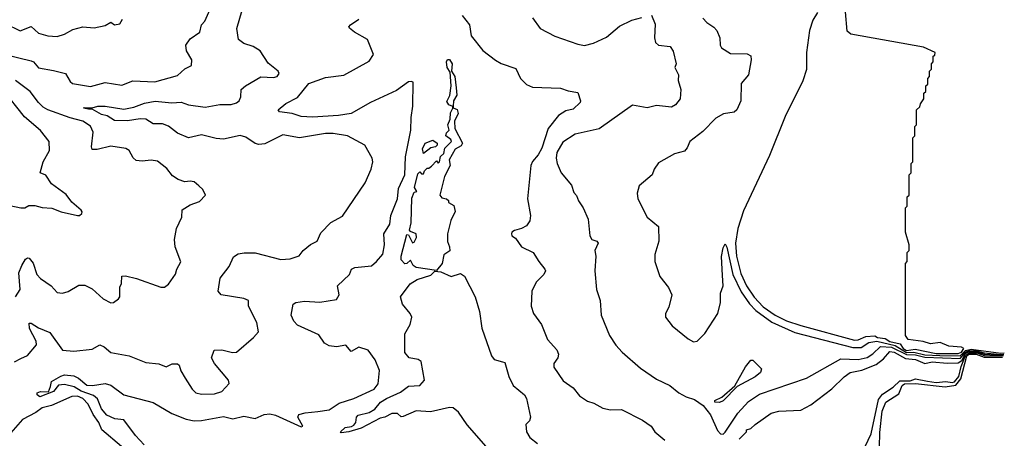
# Model space of a CAD drawing. Extents: x 1245432 to 1420865, y 606325 to 671314.
# Tile 340 of 382: x 1411553 to 1416874, y 618550 to 620813. Entities that reach past the tile are written whole.
import ezdxf

# ---------------------------------------------------------------- set-up
doc = ezdxf.new("R2010")
doc.units = 0

msp = doc.modelspace()

# ---------------------------------------------------------------- linework, layer by layer
at = {"layer": '0CON20XD'}
for points in [[(1411475, 620623.8), (1411615, 620591.1), (1411627.1, 620585), (1411655, 620552.7), (1411735, 620538.4), (1411801.2, 620521.2), (1411825, 620478.5), (1411838.1, 620468.1), (1411935, 620451.5), (1412015, 620472.9), (1412105, 620458.8), (1412165, 620481.8), (1412283.7, 620476.4), (1412405, 620511.9), (1412445, 620547.5), (1412481.2, 620565), (1412482.9, 620595), (1412454, 620645), (1412450, 620675), (1412475, 620708.8), (1412526, 620745), (1412535.5, 620784.4), (1412554.3, 620805.7), (1412598.6, 620905)], [(1413420.7, 619930.7), (1413452.9, 620005), (1413461.9, 620045), (1413458.6, 620065), (1413418.8, 620135), (1413325.3, 620185.3), (1413247.7, 620197.7), (1413205, 620198.2), (1413065.9, 620174.1), (1412975, 620190.4), (1412878.3, 620141.7), (1412845, 620138.5), (1412825, 620143.6), (1412775, 620178.2), (1412745, 620186.8), (1412655, 620167.3), (1412615, 620171.1), (1412535, 620190.9), (1412465, 620173.5), (1412405, 620200), (1412357.8, 620237.8), (1412325, 620249.4), (1412275, 620249.2), (1412235, 620274.7), (1412203.4, 620276.6), (1412135, 620266.2), (1412065, 620268.1), (1412025, 620293.1), (1411995, 620300.5), (1411945, 620330), (1411925, 620328.8), (1411897.5, 620335), (1411901.2, 620338.8), (1411945, 620336.2), (1411975, 620345.7), (1412015, 620345.7), (1412115, 620328.3), (1412170.3, 620339.7), (1412228, 620361.9), (1412285, 620371.6), (1412375, 620364.2), (1412425, 620367.5), (1412465, 620352.2), (1412555, 620339.4), (1412635, 620353.6), (1412695, 620353.8), (1412725, 620364.1), (1412738.2, 620375), (1412748.6, 620395), (1412750, 620435), (1412773.8, 620455), (1412856.5, 620503.5), (1412925, 620500.9), (1412945, 620505.6), (1412955, 620522.5), (1412950, 620535), (1412895, 620577.5), (1412852.5, 620645), (1412815, 620667.5), (1412763.8, 620685), (1412735.8, 620705), (1412725.7, 620765), (1412756.2, 620863.8)], [(1413945, 620836), (1413984.3, 620785), (1413992.2, 620725), (1414056.3, 620646.4), (1414125, 620593.6), (1414155, 620576.5), (1414235, 620548.8), (1414258.8, 620495), (1414291.7, 620461.7), (1414325, 620448), (1414475, 620441.9), (1414517.9, 620427.9), (1414569.4, 620419.4), (1414584.3, 620375), (1414582.5, 620365), (1414545, 620330), (1414505, 620320.4), (1414465.7, 620294.3), (1414408.2, 620225), (1414375, 620118.5), (1414355, 620082.7), (1414325, 620046.9), (1414316, 620025), (1414297.8, 619845), (1414314.2, 619755), (1414310.6, 619725), (1414291.7, 619698.3), (1414265, 619683.8), (1414226.4, 619673.6), (1414212.5, 619665), (1414210, 619655), (1414212.5, 619645), (1414231.7, 619631.7), (1414264.4, 619584.4), (1414328.6, 619555), (1414358, 619505), (1414391.2, 619465), (1414393.8, 619455), (1414386.2, 619435), (1414345, 619393.3), (1414321.2, 619345), (1414317.5, 619265), (1414330, 619225), (1414373.1, 619165), (1414406.2, 619085), (1414455, 619027.5), (1414464, 619005), (1414460.8, 618985), (1414439.2, 618955), (1414439.2, 618935), (1414490.7, 618860.7), (1414545, 618822.5), (1414578.9, 618778.9), (1414620.9, 618750.9), (1414655, 618740), (1414705, 618712.5), (1414746.4, 618703.6), (1414805, 618705.5), (1414918.6, 618648.6), (1414965, 618616.2), (1414985.5, 618585.5), (1415039.8, 618539.8)], [(1414325, 620823.3), (1414365, 620764.4), (1414445, 620724.4), (1414569.7, 620679.7), (1414605, 620673.1), (1414653.4, 620686.6), (1414725, 620718.9), (1414795, 620777.9), (1414860.5, 620809.5), (1414915, 620824.2)], [(1414968.2, 620838.2), (1414987.9, 620787.9), (1414982.8, 620715), (1414988.8, 620688.8), (1415005, 620675.6), (1415067.7, 620667.7), (1415085, 620642.5), (1415100, 620575), (1415094.2, 620554.2), (1415114.2, 620515), (1415110.8, 620485), (1415125.8, 620435), (1415122.5, 620385), (1415097.9, 620352.1), (1415075, 620340), (1414995, 620349.4), (1414944.5, 620335.6), (1414865, 620350.8), (1414685, 620222.1), (1414555, 620194.5), (1414488.7, 620151.3), (1414455.4, 620095), (1414452.2, 620065), (1414457.5, 620035), (1414479.2, 619985), (1414535, 619918.8), (1414548.1, 619878.1), (1414562.2, 619862.2), (1414573.6, 619833.6)], [(1415245, 620822), (1415266.9, 620796.9), (1415305, 620773.1), (1415320, 620755), (1415336.4, 620715), (1415338.1, 620675), (1415345, 620660.8), (1415395, 620630.6), (1415485, 620628.5), (1415505, 620616.9), (1415506.5, 620595), (1415490.9, 620515), (1415452.2, 620467.8), (1415449.4, 620375), (1415428.9, 620325), (1415415, 620313.4), (1415355.7, 620304.3), (1415315, 620281.2), (1415245, 620208.6), (1415174, 620155), (1415159.4, 620120.6), (1415145, 620102.5), (1415092.1, 620087.9), (1415005, 620038.8), (1414982, 620005), (1414971.2, 619975), (1414901.2, 619915), (1414890, 619875), (1414894.4, 619845), (1414944.2, 619745), (1415005.8, 619695), (1415007.1, 619615), (1414985.7, 619544.3), (1414985.7, 619505.7), (1415012, 619425), (1415060, 619365), (1415077.5, 619325), (1415060.9, 619259.1), (1415043.1, 619225), (1415043.1, 619205), (1415078.8, 619158.8), (1415165, 619088), (1415195, 619072), (1415215, 619075.8), (1415255, 619116.5), (1415325.5, 619225), (1415340, 619285), (1415340.8, 619335), (1415354.2, 619375), (1415350.7, 619429.3), (1415346.6, 619533.4), (1415355, 619580), (1415365, 619601.2), (1415375, 619582.5), (1415406.8, 619435), (1415451.6, 619341.6), (1415497.3, 619277.3), (1415531.2, 619241.2), (1415617.4, 619177.4), (1415741.2, 619121.2), (1416055, 619040.1), (1416099.7, 619040.3), (1416142.7, 619067.3), (1416185, 619075.6), (1416285, 619051.2), (1416345, 619014.2), (1416385, 619015.5), (1416445, 619002.1), (1416525, 618997.7), (1416635, 618995.5), (1416665.2, 619024.8), (1416695, 619031.1), (1416855, 619010.6), (1416874.1, 619011.4)], [(1415865, 620852.5), (1415838.9, 620811.1), (1415822.2, 620755), (1415804.3, 620635), (1415804.3, 620544.3), (1415785, 620482.2), (1415690.4, 620289.6), (1415605, 620078.2), (1415465, 619780.5), (1415433.4, 619685), (1415422, 619605), (1415426.3, 619533.7), (1415450.1, 619440.1), (1415480, 619375), (1415522.6, 619312.6), (1415571.2, 619261.2), (1415635, 619215.4), (1415697.4, 619185), (1415775, 619159.9), (1416065, 619081.4), (1416085, 619081.6), (1416125, 619100.7), (1416175, 619103.2), (1416189.2, 619095), (1416229.7, 619089.7), (1416255, 619073.5), (1416311.6, 619061.6), (1416328, 619035), (1416345, 619025.4), (1416392.4, 619032.4), (1416505, 619007.6), (1416625, 619009.1), (1416642.7, 619015), (1416655.7, 619035), (1416643.4, 619043.4), (1416575, 619047.8), (1416527.3, 619067.3), (1416475, 619061.5), (1416435, 619074.2), (1416354.4, 619084.4), (1416340, 619105), (1416340, 619495), (1416350, 619505), (1416350, 619555), (1416360, 619565), (1416360, 619595), (1416340, 619665), (1416340, 619795), (1416350, 619805), (1416350, 619855), (1416360, 619865), (1416360, 619975), (1416370, 619985), (1416370, 620035), (1416380, 620045), (1416380, 620175), (1416390, 620185), (1416390, 620235), (1416400, 620245), (1416400, 620325), (1416418.3, 620341.7), (1416421.7, 620358.3), (1416440, 620385), (1416440, 620415), (1416450, 620425), (1416450, 620455), (1416460, 620465), (1416460, 620495), (1416470, 620505), (1416470, 620535), (1416480, 620545), (1416480, 620575), (1416490, 620585), (1416490, 620615), (1416498.3, 620621.7), (1416500, 620635), (1416437.5, 620665), (1416045, 620734.6), (1416025, 620751.5), (1416016.2, 620856.2)], [(1411475, 620791.8), (1411555, 620752.5), (1411615, 620776.9), (1411655, 620740.9), (1411705, 620725.6), (1411755, 620722.5), (1411795, 620734), (1411840.3, 620759.7), (1411895, 620774), (1411955, 620768.8), (1412015, 620781.2), (1412045, 620800), (1412065.6, 620785.6), (1412095, 620790.6), (1412109.1, 620815)], [(1413025.2, 620305.2), (1412957.5, 620315), (1412950, 620325), (1412990.6, 620359.4), (1413055, 620392), (1413115, 620467.5), (1413205, 620500.8), (1413305, 620513.1), (1413441.4, 620588.6), (1413465.8, 620625), (1413432, 620705), (1413362.5, 620745), (1413335, 620767.5), (1413332.5, 620775), (1413340, 620785), (1413385.5, 620815)], [(1413805, 619457.5), (1413695, 619472.5), (1413680, 619485), (1413665, 619512.5), (1413645.5, 619494.5), (1413635, 619493.1), (1413615, 619514.4), (1413614.1, 619535), (1413645, 619652.5), (1413655, 619650), (1413675, 619607.5), (1413685, 619610), (1413698.1, 619635), (1413695, 619656.2), (1413665, 619667.5), (1413660, 619675), (1413669.2, 619715), (1413671.7, 619848.3), (1413685, 619880), (1413700, 619885), (1413687.5, 619905), (1413705, 619980), (1413715, 619990), (1413725, 619980), (1413735, 619980), (1413740, 619995), (1413755, 620010), (1413765, 620010), (1413779.3, 620020.7), (1413805, 620050), (1413815, 620037.5), (1413822.5, 620045), (1413827.3, 620072.7), (1413845, 620088.8), (1413851.2, 620118.8), (1413886.2, 620155), (1413883.1, 620165), (1413855.4, 620185), (1413859.1, 620200.9), (1413874.5, 620215), (1413867.5, 620245), (1413879.5, 620275), (1413881.3, 620308.7), (1413894, 620335), (1413893, 620343), (1413872.9, 620352.9), (1413861.2, 620371.2), (1413876.7, 620403.3), (1413883.9, 620455), (1413879.7, 620529.7), (1413863.8, 620553.8), (1413859.2, 620585), (1413865, 620597.1), (1413875, 620597.5), (1413890.9, 620575), (1413886.9, 620535), (1413904.6, 620505), (1413911.5, 620445), (1413915.4, 620405), (1413897.1, 620375), (1413895.6, 620345.6), (1413896.4, 620336.4), (1413916.5, 620326.5), (1413923.1, 620305), (1413902.5, 620265), (1413905.4, 620225.4), (1413945.5, 620145), (1413938.5, 620131.5), (1413907, 620113), (1413874.3, 620055.7), (1413880, 620025), (1413848.9, 619965), (1413823.8, 619865), (1413835, 619850), (1413860, 619845), (1413870, 619835), (1413870, 619825), (1413899.3, 619809.3), (1413906.4, 619776.4), (1413882.5, 619727.5), (1413864.5, 619655), (1413864.2, 619614.2), (1413876.2, 619585), (1413877, 619563), (1413845, 619542.5), (1413836.7, 619495), (1413805, 619457.5)], [(1411530.8, 619315), (1411556, 619355), (1411549.1, 619445), (1411564.3, 619484.3), (1411585, 619519.2), (1411595, 619526.2), (1411605, 619524.2), (1411625, 619497.5), (1411646.1, 619435), (1411665, 619414.6), (1411723.3, 619375), (1411755, 619338), (1411785, 619334.2), (1411815, 619344.3), (1411872.4, 619377.6), (1411905, 619378.5), (1411945, 619357.8), (1412005, 619304.3), (1412045, 619282), (1412060, 619285), (1412086.8, 619303.2), (1412094, 619315), (1412093.8, 619366.2), (1412103, 619387), (1412105, 619426.2), (1412125, 619427.5), (1412185, 619413.1), (1412315, 619366.2), (1412335, 619366.2), (1412356.9, 619383.1), (1412395, 619436.7), (1412402.9, 619465), (1412424.1, 619504.1), (1412394, 619585), (1412390, 619625), (1412400, 619685), (1412428.6, 619745), (1412431.2, 619785), (1412475, 619811.4), (1412525, 619830), (1412556.7, 619865), (1412543.3, 619895), (1412521.2, 619915), (1412495.7, 619935.7), (1412475, 619940), (1412445, 619936), (1412408.8, 619948.8), (1412379.1, 619969.1), (1412348.6, 620008.6), (1412297.7, 620047.7), (1412264.3, 620054.3), (1412215, 620047.9), (1412182.2, 620052.2), (1412165.4, 620065.4), (1412145.4, 620105.4), (1412126.7, 620116.7), (1412045, 620129.1), (1411972, 620112), (1411945, 620111.4), (1411941.2, 620125), (1411950.3, 620205), (1411935, 620236.9), (1411895, 620263.6), (1411825, 620282.3), (1411705.5, 620325.5), (1411680, 620340), (1411654.4, 620364.4), (1411610.3, 620425), (1411529.6, 620485)], [(1412225.3, 618515.3), (1412178.9, 618565), (1412115, 618650.2), (1412067.5, 618655), (1412023.2, 618675), (1411995, 618710), (1411973.7, 618763.7), (1411952.2, 618782.2), (1411885.5, 618804.5), (1411847.6, 618827.6), (1411795, 618841.5), (1411763.6, 618836.4), (1411735, 618803.3), (1411662.5, 618775), (1411647.5, 618785), (1411648, 618795), (1411665, 618802.5), (1411708.3, 618801.7), (1411720.3, 618830.3), (1411725, 618857.5), (1411775, 618885.8), (1411795, 618892.8), (1411845, 618887.5), (1411871.5, 618875), (1411915, 618837.3), (1411945.7, 618835.7), (1412015, 618845.6), (1412045, 618837.8), (1412115.2, 618785.2), (1412275, 618743.6), (1412375, 618683.5), (1412453.4, 618653.4), (1412495, 618645.3), (1412535, 618646.6), (1412655, 618667.3), (1412705, 618654.6), (1412765, 618670.4), (1412825, 618656.2), (1412875, 618679.6), (1412905, 618681.8), (1412935, 618675.3), (1413075, 618611.2), (1413082.5, 618615), (1413056.9, 618665), (1413061.1, 618678.9), (1413095, 618688.3), (1413165, 618694.1), (1413225, 618704), (1413279.3, 618740.7), (1413359.2, 618765), (1413468.6, 618815), (1413490.6, 618845), (1413496.8, 618916.8), (1413474, 618975), (1413436.1, 619026.1), (1413385, 619042.2), (1413345, 619019.5), (1413315, 619052.9), (1413265, 619044.5), (1413225, 619050.5), (1413200.8, 619065), (1413169.2, 619109.2), (1413055, 619162), (1413035, 619183.8), (1413020, 619215), (1413030.6, 619275), (1413046.2, 619285), (1413091.5, 619291.5), (1413175, 619285.4), (1413265, 619299.5), (1413280, 619325), (1413270.8, 619375), (1413335.3, 619434.7), (1413346, 619465), (1413365, 619473.3), (1413455, 619482.9), (1413481.2, 619505), (1413515.7, 619545), (1413525.4, 619595), (1413521.4, 619655), (1413552.9, 619707.1), (1413558.4, 619755), (1413594.7, 619845), (1413599.4, 619900.6), (1413634.3, 619975), (1413637.9, 620072.1), (1413666.8, 620215), (1413668, 620285), (1413677.7, 620345), (1413678.6, 620475), (1413669.5, 620479.5), (1413655, 620476.2), (1413588.9, 620431), (1413448.9, 620365), (1413344, 620305), (1413275.7, 620294.3), (1413135, 620285.2), (1413075, 620289.6), (1413025.2, 620305.2)], [(1411465, 619816.5), (1411560, 619795), (1411580, 619795), (1411602, 619808), (1411635, 619808.9), (1411675, 619796.9), (1411725.9, 619794.1), (1411777.5, 619775), (1411865.6, 619754.4), (1411876.7, 619755), (1411888.8, 619765), (1411891.2, 619775), (1411885, 619783.3), (1411835, 619826.2), (1411805, 619868.8), (1411725.6, 619925.6), (1411695, 619972), (1411664.3, 619984.3), (1411679.2, 620045), (1411714.2, 620105), (1411712.5, 620155), (1411664.6, 620214.6), (1411578.2, 620288.3), (1411462.2, 620435)], [(1413735, 620090), (1413730, 620115), (1413745, 620146.2), (1413785, 620162.5), (1413810, 620145), (1413810, 620135), (1413800, 620125), (1413775, 620120), (1413735, 620090)], [(1411525, 618963.8), (1411559.1, 618980.9), (1411595, 618997.5), (1411644.5, 619055), (1411641.2, 619075), (1411605.5, 619144.4), (1411605, 619173.3), (1411615, 619173.1), (1411655, 619147.3), (1411715, 619122), (1411785, 619027.1), (1411845, 619021.8), (1411945, 619032.5), (1411985.8, 619055.8), (1412010, 619045), (1412045, 619014.3), (1412145, 618996.5), (1412235, 618960.6), (1412305, 618952.9), (1412345, 618936.2), (1412376.6, 618953.4), (1412405, 618952.5), (1412415.5, 618945), (1412423.6, 618915), (1412446.5, 618875), (1412485.4, 618815.3), (1412505, 618795.6), (1412535, 618788.5), (1412605, 618790.5), (1412645, 618802.2), (1412684.6, 618845.4), (1412681.3, 618865), (1412605.5, 618955), (1412588.8, 618985), (1412603.8, 619026.2), (1412645, 619027.5), (1412703.5, 619013.5), (1412725, 619015.5), (1412816.7, 619095), (1412843.6, 619126.4), (1412835, 619176.7), (1412788.8, 619265), (1412788.8, 619295), (1412765, 619306.2), (1412642.5, 619325), (1412626, 619345), (1412635.8, 619415), (1412685, 619478), (1412708.8, 619531.2), (1412733.5, 619546.5), (1412766.7, 619553.3), (1412825, 619553.3), (1412965, 619516.2), (1413015, 619519.5), (1413064, 619536), (1413085, 619565.8), (1413125, 619597.5), (1413160, 619615), (1413180, 619660), (1413235, 619715.8), (1413298.3, 619751.7), (1413420.7, 619930.7)], [(1414573.6, 619833.6), (1414598.6, 619795), (1414625.7, 619735), (1414633.8, 619643.8), (1414645.4, 619625.4), (1414671.2, 619615), (1414678.6, 619605), (1414660.8, 619565), (1414665.8, 619535), (1414661.4, 619455), (1414670, 619355), (1414690.8, 619295), (1414695.8, 619215), (1414740, 619105), (1414773.9, 619053.9), (1414809.2, 619015), (1414908.6, 618928.6), (1414995, 618870.6), (1415066, 618835), (1415115, 618795.7), (1415155, 618774.3), (1415200.3, 618760.3), (1415247.5, 618727.5), (1415286.4, 618676.4), (1415325, 618592.5), (1415340, 618575), (1415355, 618572.5), (1415365, 618582.5), (1415433.2, 618686.7), (1415491.1, 618748.9), (1415551, 618789), (1415805.5, 618875), (1415990.8, 618979.2), (1416085, 618976.2), (1416132.3, 618987.7), (1416163.8, 619006.2), (1416204.5, 619045.5), (1416265, 619043.4), (1416345, 619003.4), (1416395, 619000.6), (1416445, 618987.9), (1416635, 618982.1), (1416663.8, 619016.2), (1416685, 619023.8), (1416725, 619023.2), (1416765, 619011.7), (1416855, 619003.8), (1416871.4, 619004.4)], [(1414074.2, 618505), (1413972.1, 618622), (1413925, 618692.1), (1413895, 618713.9), (1413875, 618716), (1413772.9, 618692.9), (1413695, 618698.1), (1413625, 618667.5), (1413615, 618666.7), (1413594.4, 618684.4), (1413565, 618684), (1413525.9, 618664.1), (1413501.2, 618658.8), (1413399.2, 618605), (1413331.2, 618585), (1413290.4, 618580.5), (1413286.7, 618585), (1413311.4, 618608.6), (1413347, 618613), (1413359.3, 618620.7), (1413370, 618635), (1413372.5, 618665), (1413382.5, 618675), (1413440.9, 618689.1), (1413473.1, 618706.9), (1413503.1, 618745), (1413534.8, 618765.2), (1413610.1, 618799.9), (1413655, 618832), (1413715.2, 618834.8), (1413741.1, 618865), (1413723.4, 618965), (1413706.3, 618976.3), (1413658, 618985), (1413633.9, 619013.9), (1413634, 619115), (1413662.4, 619165), (1413671.5, 619205), (1413662.7, 619225), (1413621.2, 619275), (1413610.8, 619315), (1413662.5, 619385), (1413701.4, 619408.5), (1413775, 619431.4), (1413795.9, 619454.1), (1413829.3, 619449.3), (1413884.2, 619424.2), (1413935, 619440), (1413957.1, 619427.1), (1414015.3, 619315.3), (1414038.5, 619235), (1414051.4, 619145), (1414102.5, 618995), (1414116.4, 618976.4), (1414163, 618963), (1414175, 618960), (1414196.9, 618885), (1414220, 618835), (1414282, 618785), (1414292.5, 618765), (1414314.3, 618665), (1414308, 618645), (1414288.6, 618625), (1414291.5, 618585), (1414310.5, 618555), (1414351.3, 618521.3)], [(1415441.5, 618545), (1415480, 618585), (1415480, 618595), (1415505, 618602.5), (1415527.5, 618625), (1415615, 618686.2), (1415655, 618696), (1415775, 618701.5), (1415829.4, 618730.6), (1415942.3, 618817.7), (1416008.3, 618881.7), (1416041.4, 618905), (1416105, 618917.8), (1416181.2, 618948.8), (1416220.4, 618979.6), (1416255, 619018.5), (1416279.4, 619015), (1416340.9, 618980.9), (1416395, 618976.1), (1416445, 618953.6), (1416485, 618963.4), (1416565.4, 618955.4), (1416625, 618957.6), (1416645, 618969.9), (1416665, 619009), (1416685, 619018.5), (1416727.3, 619017.3), (1416765, 619004.7), (1416855, 618998.7), (1416869.2, 618998.7)], [(1416122.5, 618505), (1416155, 618574.2), (1416195, 618760.2), (1416215, 618788.3), (1416273.7, 618826.3), (1416308.9, 618861.1), (1416365, 618860.9), (1416395, 618870.8), (1416458.4, 618858.4), (1416505, 618851.4), (1416557.7, 618857.7), (1416592.1, 618852.1), (1416605, 618855.7), (1416627.6, 618885), (1416641, 618939), (1416665, 618997.7), (1416685, 619012.8), (1416725, 619011.4), (1416765, 618997.8), (1416868.1, 618995.9)], [(1415335, 618743.3), (1415310, 618745), (1415310, 618755), (1415346.7, 618773.3), (1415417, 618833), (1415475, 618936.2), (1415505, 618973.3), (1415515, 618972.5), (1415562.5, 618925), (1415556.2, 618905), (1415528.3, 618881.7), (1415430, 618830), (1415355, 618752.5), (1415335, 618743.3)], [(1416195.9, 618344.1), (1416201.9, 618581.9), (1416213.5, 618696.5), (1416233.8, 618746.2), (1416305, 618790.7), (1416321.6, 618835), (1416335, 618843.9), (1416395, 618846.3), (1416555, 618828.4), (1416612.6, 618837.4), (1416638.3, 618871.7), (1416672.5, 618995), (1416681.8, 619005), (1416721.8, 619005), (1416765, 618989), (1416865.1, 618988.2)], [(1412103.2, 618505), (1411997.5, 618595), (1411981, 618635), (1411949.6, 618679.6), (1411922.6, 618735), (1411895, 618765.9), (1411865, 618777.3), (1411835, 618776.2), (1411725, 618727.8), (1411674.6, 618715), (1411640.6, 618689.4), (1411568.7, 618651.3), (1411505, 618580)]]:
    msp.add_lwpolyline(points, dxfattribs=at)

doc.saveas('drawing.dxf')
